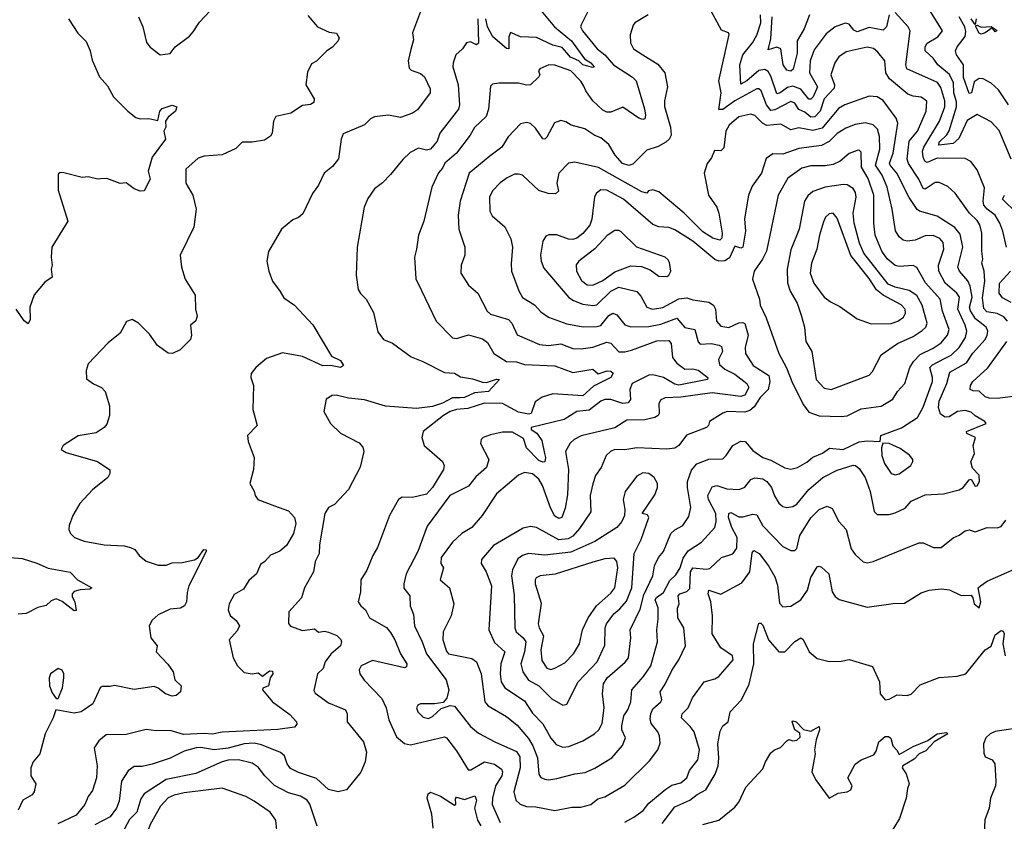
# Model space of a CAD drawing. Extents: x 1678431 to 1860718, y 384618 to 522882.
# Tile 270 of 473: x 1737113 to 1742030, y 504209 to 508211. Entities that reach past the tile are written whole.
import ezdxf

# ---------------------------------------------------------------- set-up
doc = ezdxf.new("R2010")
doc.units = 0

msp = doc.modelspace()

# ---------------------------------------------------------------- linework, layer by layer
at = {"layer": '0CON10XD'}
for points in [[(1739684.8, 508294.8), (1739784.6, 508174.6), (1739868.9, 508105), (1739933.6, 508015), (1739965.5, 507995), (1739982, 507975), (1739975, 507972.1), (1739926.2, 507985), (1739905.9, 508005.9), (1739864, 508024), (1739845.3, 508045.3), (1739822.5, 508072.5), (1739775, 508084.5), (1739695, 508122.7), (1739615, 508125.7), (1739565, 508146.2), (1739555.3, 508124.7), (1739556.7, 508065), (1739545, 508066.9), (1739476.4, 508125), (1739450, 508175), (1739441.4, 508215)], [(1739120, 508265), (1739075.6, 508145), (1739079.5, 508110.5), (1739067.4, 508062.6), (1739053.3, 508005), (1739058.3, 507968.3), (1739068.3, 507958.3), (1739115, 507941.8), (1739135, 507925.6), (1739162.9, 507865), (1739162.9, 507845), (1739099.4, 507760.6), (1739075.4, 507744.6), (1739015, 507723.1), (1738955, 507734), (1738885, 507726.5), (1738865, 507715.6), (1738834.7, 507685.3), (1738729, 507641), (1738718.4, 507615), (1738705, 507516.9), (1738675, 507477.5), (1738634.3, 507445), (1738605.8, 507385), (1738576.2, 507343.8), (1738527.6, 507242.4), (1738505, 507224), (1738477.7, 507212.3), (1738420, 507165), (1738356.1, 507053.9), (1738348, 507005), (1738357.5, 506955), (1738375.6, 506905.6), (1738414.4, 506854.4), (1738432.4, 506822.4), (1738485, 506785.7), (1738577.7, 506687.7), (1738670.9, 506530.9), (1738715, 506509.6), (1738730.6, 506485), (1738715, 506474.6), (1738665, 506484.2), (1738627.1, 506482.9), (1738525, 506528.5), (1738425, 506548.4), (1738345, 506519.1), (1738292.2, 506475), (1738270, 506445), (1738267.5, 506425), (1738281.4, 506385), (1738276.9, 506265), (1738298.8, 506185), (1738251.4, 506135), (1738254.4, 506104.4), (1738284.2, 506025), (1738281.2, 505965), (1738263.3, 505895), (1738285, 505857.5), (1738288.8, 505835), (1738303.3, 505815), (1738385, 505783.3), (1738455, 505759.4), (1738485, 505726), (1738493.1, 505695), (1738481.1, 505645), (1738445.7, 505585), (1738412.8, 505557.2), (1738365, 505536.9), (1738338, 505505), (1738315, 505491.4), (1738295.8, 505445), (1738258.3, 505411.7), (1738231.7, 505368.3), (1738185, 505341.2), (1738158.9, 505295), (1738153.8, 505265), (1738165, 505235.6), (1738195, 505211.8), (1738211.2, 505185), (1738199.6, 505160.4), (1738158.6, 505115), (1738180, 505025), (1738200.8, 504985), (1738235, 504952.3), (1738274.3, 504945.7), (1738305, 504950), (1738325, 504932.5), (1738360.3, 504959.7), (1738375, 504958.8), (1738376.9, 504945), (1738364, 504925), (1738355.8, 504885), (1738327, 504873), (1738326.2, 504865), (1738375, 504804.5), (1738462.1, 504742.1), (1738495.5, 504705), (1738496.5, 504693.5), (1738485, 504678.6), (1738402.7, 504667.3), (1738125, 504653.2), (1738076.5, 504643.5), (1738035, 504647.2), (1737931.5, 504641.5), (1737865, 504662.2), (1737795, 504660.6), (1737745, 504666.5), (1737645, 504641.9), (1737545, 504640), (1737508.9, 504611.1), (1737485.7, 504575), (1737499.6, 504485), (1737496.1, 504425), (1737477.3, 504362.7), (1737455, 504332.9), (1737437.9, 504292.1), (1737395, 504239.4), (1737303.9, 504196.1)], [(1737705.8, 508225.8), (1737728.6, 508175), (1737746.6, 508096.6), (1737764.4, 508074.4), (1737815, 508036.2), (1737865, 508042.5), (1737890, 508075), (1737961.7, 508128.3), (1737979.5, 508150.5), (1738011.9, 508198.1), (1738088.9, 508281.1)], [(1739952.9, 508255), (1739916.5, 508185), (1739914.6, 508175), (1739923.9, 508155), (1739997.9, 508065), (1740035, 508035.8), (1740079.4, 507985), (1740173.6, 507923.6), (1740191.8, 507905), (1740233.4, 507766.6), (1740238.5, 507735), (1740234.4, 507715.6), (1740225, 507712.2), (1740205, 507719.3), (1740125, 507774.2), (1740065, 507748.6), (1740045, 507749.5), (1740025, 507758.8), (1739974.7, 507805), (1739940.4, 507855), (1739931.2, 507878.8), (1739915, 507904.2), (1739865, 507955.4), (1739785, 507983.5), (1739755, 507985.6), (1739710, 507965), (1739703.8, 507955), (1739710, 507935), (1739705.8, 507925), (1739665, 507885.6), (1739645, 507884.5), (1739604.6, 507894.6), (1739505.6, 507894.4), (1739475, 507888.6), (1739465, 507878.8), (1739453.8, 507765), (1739442.4, 507727.6), (1739385, 507672.7), (1739363.5, 507635), (1739295, 507544.6), (1739236.9, 507495), (1739225, 507468.8), (1739205, 507446.2), (1739172.3, 507375), (1739131.5, 507205), (1739104.4, 507135), (1739095.7, 507065), (1739084.3, 507025.7), (1739092.3, 506917.7), (1739119.1, 506859.1), (1739192.5, 506705), (1739275, 506622.2), (1739295, 506618.5), (1739355, 506637.1), (1739425, 506617.7), (1739449.2, 506599.2), (1739481.8, 506545), (1739544.1, 506504.1), (1739595, 506502.6), (1739635, 506489.3), (1739785, 506483.4), (1739875, 506449.2), (1739975, 506466.1), (1740002.5, 506442.5), (1740047, 506457), (1740065.7, 506455.7), (1740076.4, 506446.4), (1740066.2, 506425), (1739979.5, 506380.5), (1739925, 506332.4), (1739775, 506343.2), (1739723.3, 506326.7), (1739687.3, 506302.7), (1739667.1, 506245), (1739655, 506240.8), (1739605, 506252), (1739525, 506293.9), (1739435, 506295.5), (1739350.9, 506269.1), (1739295, 506265.2), (1739263.1, 506255), (1739229.3, 506235), (1739128.6, 506155), (1739120.8, 506125), (1739132.9, 506085), (1739225, 506005.7), (1739232.9, 505985), (1739230, 505965), (1739175, 505875.5), (1739145, 505842.5), (1739075, 505824.6), (1739022.8, 505827.2), (1739004.4, 505815), (1738960.6, 505735), (1738900.6, 505575), (1738876.9, 505535), (1738847.6, 505462.4), (1738817.5, 505415), (1738814.5, 505355), (1738804.3, 505305), (1738817.1, 505285), (1738839.5, 505265), (1738859.6, 505225), (1738945, 505175.6), (1738965, 505150.6), (1738986.2, 505115), (1739014.3, 505045), (1739046.2, 504995), (1739045, 504980), (1739035, 504974.2), (1738875, 505012), (1738818.8, 504985), (1738808.6, 504965), (1738812.5, 504945), (1738834.1, 504914.1), (1738922.1, 504822.1), (1738943.2, 504775), (1738956.2, 504715), (1738995, 504630.7), (1739035, 504597.8), (1739065, 504589.7), (1739235, 504630.9), (1739245.5, 504625), (1739295, 504560), (1739352.5, 504465), (1739366.7, 504465), (1739435, 504505.4), (1739485, 504493.4), (1739519, 504469), (1739525, 504456), (1739521.7, 504435), (1739489.5, 504385), (1739474.8, 504325), (1739473.3, 504293.3), (1739512.6, 504202.6)], [(1741705, 507398.5), (1741685, 507398.8), (1741635, 507364.2), (1741625, 507368.5), (1741603.3, 507415), (1741552.4, 507492.4), (1741545.2, 507515), (1741554.5, 507605), (1741596.9, 507655), (1741639.8, 507755), (1741643.9, 507803.9), (1741615, 507824.5), (1741575, 507828.5), (1741548.8, 507838.8), (1741457.8, 507915), (1741439.5, 507945), (1741433.6, 508005), (1741399.3, 508049.3), (1741377.4, 508067.4), (1741345, 508073.5), (1741240.2, 508049.8), (1741203.5, 508025), (1741183.5, 507995), (1741164.1, 507935.9), (1741181.7, 507885), (1741180.7, 507869.3), (1741130.7, 507815), (1741111.5, 507755), (1741085, 507725.2), (1741065, 507724.4), (1741035, 507748.5), (1741005, 507762.3), (1740984.8, 507794.8), (1740965, 507801.7), (1740885, 507760.5), (1740865, 507757.7), (1740843, 507785), (1740816.5, 507856.5), (1740805, 507865.9), (1740795.3, 507865.3), (1740685.3, 507805), (1740625, 507762.8), (1740605, 507762.9), (1740617.1, 507845), (1740605.2, 507905), (1740657.1, 508137.1), (1740652.5, 508145), (1740618.8, 508158.8), (1740555.5, 508275)], [(1742040.8, 507075), (1742023.6, 507155), (1742008.6, 507195), (1741985.1, 507235.1), (1741944.8, 507265), (1741928.1, 507285), (1741924.8, 507305), (1741931.2, 507371.2), (1741895, 507462), (1741862.6, 507502.6), (1741835, 507518.2), (1741695, 507518.8), (1741645, 507497.8), (1741634.2, 507505), (1741624.8, 507525), (1741621.6, 507555), (1741628.1, 507575), (1741706.5, 507703.5), (1741733.3, 507775), (1741733.2, 507805), (1741713, 507873), (1741697.2, 507897.2), (1741543.3, 507965), (1741537.9, 507985), (1741560, 508155), (1741550.8, 508175), (1741485, 508246.9)], [(1742064.5, 507515), (1742005, 507657.1), (1741965, 507700.6), (1741895, 507738.1), (1741845, 507706.8), (1741802.5, 507617.5), (1741775, 507593), (1741704.2, 507585), (1741705, 507599.1), (1741743.7, 507636.3), (1741754.5, 507655.5), (1741791.6, 507775), (1741791.4, 507801.4), (1741777.9, 507845), (1741777.1, 507895), (1741757.3, 507937.3), (1741698.7, 507985), (1741675, 508019.6), (1741634.8, 508054.8), (1741634.7, 508075), (1741645, 508092.9), (1741698.2, 508125), (1741722.1, 508155), (1741662.2, 508252.2)], [(1737357.5, 508215), (1737403.2, 508143.2), (1737445, 508101.2), (1737464.5, 508055), (1737475, 508008.8), (1737511.5, 507925), (1737551.4, 507881.4), (1737582.2, 507825), (1737653.7, 507753.7), (1737693, 507723), (1737715, 507715.6), (1737757.6, 507717.6), (1737802.5, 507707.5), (1737813.1, 507755), (1737825, 507767.8), (1737875, 507783.8), (1737898.1, 507775), (1737891.5, 507755), (1737854.2, 507725), (1737841.2, 507705), (1737842.5, 507675), (1737833.3, 507655), (1737841.2, 507615), (1737774.3, 507525), (1737755.6, 507455), (1737764.4, 507415), (1737735, 507356), (1737715, 507354.2), (1737685, 507366), (1737645, 507396.7), (1737615, 507393.3), (1737548.3, 507418.3), (1737516.2, 507416.2), (1737503.9, 507413.9), (1737455, 507426.2), (1737425, 507423.3), (1737333, 507447), (1737315, 507447.5), (1737305, 507440), (1737305, 507360), (1737353.8, 507205), (1737274.3, 507075.7), (1737271.2, 507025), (1737276.2, 506985), (1737271.2, 506965), (1737275.8, 506925), (1737238.8, 506901.2), (1737185, 506837.5), (1737163.8, 506775), (1737165.9, 506714.1), (1737155, 506692.5), (1737135, 506707.5), (1737096, 506765)], [(1738552.4, 508232.4), (1738600, 508175), (1738658.3, 508148.3), (1738695, 508143.3), (1738709.3, 508120.7), (1738703.3, 508105), (1738675, 508073.3), (1738647.5, 508055), (1738595, 508004.3), (1738570.3, 507989.7), (1738550.3, 507949.7), (1738541.9, 507885), (1738584.2, 507815), (1738582.3, 507797.7), (1738565, 507788), (1738525, 507782), (1738467.5, 507745), (1738392.2, 507727.8), (1738380.8, 507705), (1738374, 507645), (1738365, 507630), (1738335, 507610), (1738275, 507598.6), (1738225, 507600), (1738192.2, 507567.8), (1738125, 507536), (1738035, 507529.4), (1738005, 507519.4), (1737942.5, 507465), (1737943.3, 507395), (1737977.5, 507335), (1737994.5, 507265), (1737982.9, 507175), (1737914.4, 507035), (1737921.4, 506975), (1737939.2, 506915), (1737990, 506835), (1737991.2, 506765), (1737999.5, 506730.5), (1737992.3, 506707.7), (1737966.7, 506685), (1737971.2, 506635), (1737966.1, 506613.9), (1737915, 506562.5), (1737876.4, 506543.6), (1737855, 506546), (1737801.9, 506585), (1737761.5, 506641.5), (1737706.4, 506696.4), (1737675, 506714), (1737646.6, 506703.4), (1737614.4, 506645.6), (1737555, 506598), (1737455, 506493.3), (1737445, 506460), (1737447, 506417), (1737482.3, 506392.3), (1737522.5, 506375), (1737540, 506355), (1737562.5, 506282.5), (1737561.4, 506235), (1737547.9, 506192.1), (1737535.6, 506174.4), (1737495, 506148.8), (1737405, 506133.3), (1737330, 506085), (1737320, 506065), (1737345, 506050), (1737502.5, 506005), (1737563, 505963), (1737563.3, 505945), (1737553.3, 505925), (1737476.4, 505863.6), (1737414.2, 505795), (1737378, 505735), (1737360, 505685), (1737358.8, 505665), (1737366.7, 505645), (1737386.4, 505626.4), (1737435, 505608), (1737535, 505588.9), (1737635, 505584.4), (1737666.5, 505576.5), (1737688, 505565), (1737710, 505535), (1737745, 505507.1), (1737805, 505487.5), (1737845, 505487.8), (1737875, 505499.1), (1737925, 505501.1), (1737985.4, 505514.6), (1738004.6, 505525.4), (1738032, 505565), (1738044, 505564), (1738045.3, 505555), (1737958, 505385), (1737949.2, 505350.8), (1737947.1, 505305), (1737936, 505285), (1737916.8, 505273.2), (1737865, 505267.7), (1737805, 505238.9), (1737775, 505212.5), (1737759.2, 505185), (1737767.5, 505125), (1737799.2, 505085), (1737794, 505055), (1737852.5, 504992.5), (1737879.1, 504955), (1737888.6, 504915), (1737920, 504885), (1737915.5, 504854.5), (1737895, 504836.2), (1737875, 504834), (1737841.2, 504845), (1737804.1, 504874.1), (1737785, 504880.9), (1737685, 504866.7), (1737587.3, 504887.3), (1737565, 504881.5), (1737525, 504882.5), (1737514.3, 504875.7), (1737478, 504795), (1737420, 504755), (1737385, 504748.9), (1737294.2, 504765.8), (1737280.6, 504725), (1737240.5, 504645), (1737213.8, 504545), (1737180, 504505), (1737169.2, 504475), (1737168.8, 504435), (1737193.8, 504395), (1737185.7, 504355), (1737175, 504341.4), (1737129.2, 504315), (1737105.8, 504265)], [(1739402, 508215), (1739405, 508093.3), (1739395, 508086.2), (1739365, 508100.8), (1739345, 508095.8), (1739325, 508065.8), (1739291.9, 508035), (1739277.3, 507995), (1739276.5, 507975), (1739303.6, 507885), (1739310.4, 507785), (1739305.4, 507765), (1739211.4, 507645), (1739198.4, 507605), (1739165, 507563.8), (1739145, 507559.6), (1739105, 507569.6), (1739063, 507547), (1739026.3, 507513.7), (1738965, 507438), (1738925, 507396.2), (1738885, 507366.7), (1738851.7, 507318.3), (1738833.3, 507275), (1738798.6, 507075), (1738794.2, 506935.8), (1738804.3, 506864.3), (1738814.4, 506844.4), (1738843.8, 506815), (1738879.7, 506749.7), (1738902.6, 506652.6), (1738930, 506615), (1738975, 506595.5), (1739068, 506528), (1739127.1, 506505), (1739235, 506450), (1739285, 506445.7), (1739315, 506428.6), (1739375, 506418.5), (1739425, 506400.9), (1739445, 506399.7), (1739495, 506415.6), (1739510, 506415), (1739454.8, 506355.2), (1739385, 506348.1), (1739335, 506324.5), (1739313.4, 506323.4), (1739275, 506322.9), (1739225, 506296.6), (1739175, 506279.8), (1739095, 506269.5), (1738940.7, 506280.7), (1738835, 506312.6), (1738755, 506321.2), (1738694.5, 506335.5), (1738673.3, 506335), (1738643.6, 506316.4), (1738631.4, 506255), (1738666, 506195), (1738715, 506147.1), (1738807.9, 506097.9), (1738826.7, 506076.7), (1738832.5, 506055), (1738813.2, 505976.8), (1738755.7, 505865), (1738685, 505790), (1738655, 505776.2), (1738636.9, 505745), (1738610.5, 505589.5), (1738609.2, 505545), (1738589.2, 505505), (1738580.8, 505455), (1738535.8, 505375), (1738521.4, 505325), (1738458, 505255), (1738456.1, 505196.1), (1738465, 505183.3), (1738525, 505161.1), (1738585, 505168.8), (1738605, 505152.5), (1738635, 505157.5), (1738655, 505152.9), (1738696.4, 505136.4), (1738717, 505117), (1738720.8, 505105), (1738715.6, 505085), (1738666.4, 505043.6), (1738639.5, 505005), (1738628.7, 504971.3), (1738600.8, 504945), (1738581.8, 504861.8), (1738589.1, 504849.1), (1738655, 504800.4), (1738740, 504765), (1738748.1, 504745), (1738748.6, 504705), (1738830, 504605), (1738844.6, 504554.6), (1738838.2, 504505), (1738816.1, 504453.9), (1738745, 504365.5), (1738703.5, 504356.5), (1738655, 504366.9), (1738595, 504422.3), (1738505, 504452.3), (1738465, 504472.2), (1738449.5, 504495), (1738435.9, 504535), (1738415, 504552.6), (1738320.7, 504590.7), (1738285, 504598.7), (1738235, 504595.2), (1738155, 504574.5), (1738085, 504565.6), (1738017.5, 504577.5), (1737995, 504574.7), (1737935, 504558.1), (1737865, 504524.7), (1737775, 504494.7), (1737725, 504482.2), (1737685, 504482.7), (1737655, 504460), (1737621.6, 504408.4), (1737610, 504310), (1737596.1, 504275), (1737565, 504230.4), (1737489.3, 504190.7)], [(1740252, 508235), (1740186, 508195), (1740176.9, 508183.1), (1740162.2, 508135), (1740163.1, 508095), (1740179.2, 508065), (1740226, 508036), (1740299.4, 507989.4), (1740335.7, 507945), (1740349.2, 507875), (1740333.8, 507806.2), (1740333.1, 507776.9), (1740363.1, 507675), (1740366.5, 507635), (1740356.3, 507613.7), (1740340.2, 507599.8), (1740302.1, 507577.9), (1740245, 507560), (1740175, 507490), (1740155, 507483.3), (1740123.6, 507493.6), (1740086.7, 507535), (1740055, 507588.2), (1740015, 507621.5), (1739985, 507632.9), (1739935, 507666.7), (1739867.5, 507685), (1739840.9, 507700.9), (1739815, 507706.9), (1739783.6, 507696.4), (1739745.7, 507624.3), (1739735, 507614.4), (1739725, 507616.5), (1739689, 507669), (1739665, 507692.3), (1739645, 507697.9), (1739615, 507691.2), (1739553.2, 507626.8), (1739520.4, 507575), (1739461.2, 507528.8), (1739357.5, 507445), (1739313.4, 507305), (1739303.1, 507235), (1739306.9, 507165), (1739335.8, 507075), (1739335.7, 507035), (1739318.6, 506985), (1739315.7, 506945), (1739355, 506885.7), (1739401.8, 506845), (1739448.5, 506755), (1739465, 506740.9), (1739553.6, 506713.6), (1739570.9, 506695), (1739597.7, 506637.7), (1739709.4, 506589.4), (1739756.2, 506583.8), (1739815, 506592.9), (1739875, 506569.7), (1739917.3, 506567.3), (1739975, 506576), (1740045, 506601.6), (1740065.5, 506595.5), (1740105, 506552.8), (1740135, 506552.1), (1740168.4, 506561.6), (1740295, 506607.4), (1740355, 506608.9), (1740366.7, 506595), (1740373.7, 506525), (1740395.2, 506495.2), (1740435, 506465.3), (1740475, 506468), (1740500.9, 506460.9), (1740550, 506425), (1740548.8, 506415), (1740405, 506385.9), (1740385, 506391.6), (1740328.9, 506425), (1740275, 506438.1), (1740255, 506436.8), (1740172.2, 506395), (1740161.1, 506365), (1740164, 506315), (1740151.8, 506298.2), (1740125, 506294.2), (1740064.7, 506315.3), (1740035, 506315.2), (1740015, 506306.7), (1739957.9, 506262.1), (1739895, 506255.3), (1739832, 506215), (1739667.5, 506175), (1739667.5, 506165), (1739696.6, 506146.6), (1739720.3, 506110.3), (1739734.6, 506044.6), (1739739.2, 506025), (1739735, 506004), (1739725, 506001.1), (1739705, 506010), (1739645, 506073.1), (1739629.7, 506119.7), (1739575, 506151.1), (1739525, 506151.1), (1739465, 506137.8), (1739427.5, 506125), (1739417.1, 506115), (1739414.2, 506095), (1739456.7, 506015), (1739443.8, 505975), (1739391.1, 505928.9), (1739355, 505881.8), (1739260.9, 505835), (1739148.2, 505681.8), (1739101.1, 505555), (1739043.1, 505445), (1739030.9, 505395), (1739032.3, 505372.3), (1739061.5, 505335), (1739062.5, 505285), (1739080.7, 505240.7), (1739085.4, 505185), (1739123.3, 505105), (1739145.1, 505045.1), (1739242.9, 504915), (1739256.1, 504865), (1739246.2, 504823.8), (1739227.6, 504802.4), (1739185.5, 504794.5), (1739114.1, 504795.9), (1739101.5, 504788.5), (1739094.6, 504775.4), (1739102.2, 504755), (1739128.4, 504728.4), (1739155, 504722.5), (1739175, 504731.8), (1739218.9, 504771.1), (1739263.1, 504786.9), (1739284.2, 504784.2), (1739365, 504682.5), (1739405, 504648.8), (1739485.3, 504605.3), (1739595, 504556.9), (1739610.4, 504530.4), (1739613.4, 504475), (1739581.3, 504355), (1739591.5, 504315), (1739611.9, 504295), (1739645, 504282.9), (1739691.5, 504281.5), (1739785, 504263.1), (1739870, 504280), (1739915, 504279.7), (1739965, 504293.3), (1739999.7, 504320.3), (1740035, 504331.5), (1740135, 504389.5), (1740259.1, 504510.9), (1740300, 504565), (1740311.7, 504598.3), (1740309.1, 504635), (1740300.6, 504655), (1740267.4, 504697.4), (1740261.1, 504721.1), (1740264.5, 504744.5), (1740275, 504769.5), (1740315.6, 504805), (1740319.4, 504815), (1740311.3, 504855), (1740337.1, 504892.9), (1740371.8, 504965), (1740405.8, 505014.2), (1740438.2, 505085), (1740430, 505175), (1740399.5, 505225), (1740397.6, 505272.4), (1740406.7, 505295), (1740401.9, 505335), (1740409.4, 505345), (1740445, 505356.4), (1740459.5, 505370.5), (1740463.5, 505455), (1740475, 505474.7), (1740543.1, 505466.9), (1740559.2, 505470.8), (1740617.5, 505525), (1740675.2, 505544.8), (1740695, 505572.9), (1740696.3, 505625), (1740669.7, 505675), (1740653.6, 505725), (1740654, 505746), (1740665, 505750), (1740705, 505728.4), (1740725, 505728.4), (1740775, 505742.9), (1740795, 505738.9), (1740824.2, 505684.3), (1740925, 505581.4), (1740965, 505560.8), (1740985, 505560.8), (1740995, 505571.2), (1741008.8, 505635), (1741065, 505724.6), (1741105, 505765.4), (1741145, 505782.5), (1741170.2, 505770.2), (1741204.5, 505705), (1741240.9, 505665), (1741265, 505569.2), (1741285, 505541.4), (1741325, 505504.3), (1741345, 505499.4), (1741375, 505505.5), (1741566.2, 505583.8), (1741605, 505598.9), (1741625, 505599.5), (1741676.3, 505576.3), (1741714.6, 505575.4), (1741775, 505624.3), (1741805, 505637.1), (1741835, 505659.5), (1741855, 505663.3), (1741885, 505654.4), (1741945, 505675.8), (1741995, 505674.2), (1742015, 505680), (1742037.4, 505712.6)], [(1741455, 508235.8), (1741442.9, 508175), (1741425, 508158.1), (1741355, 508172.3), (1741295, 508150), (1741278.9, 508158.9), (1741255, 508189.2), (1741235, 508193.8), (1741185.5, 508174.5), (1741140.4, 508139.6), (1741080.3, 508059.7), (1741061.3, 508005), (1741057.9, 507945), (1741097.5, 507875), (1741075.7, 507825), (1741065, 507813.8), (1741055, 507814.3), (1741015, 507864.5), (1740975, 507879.7), (1740947.5, 507872.5), (1740911.2, 507845), (1740895, 507840), (1740865, 507929.6), (1740851.7, 507951.7), (1740835, 507962.9), (1740805, 507957.8), (1740745, 507905.3), (1740715, 507888.6), (1740709.4, 507985), (1740723.9, 508035), (1740773.7, 508095), (1740795, 508134.4), (1740814.5, 508195), (1740813.6, 508235)], [(1741057.3, 508235), (1741031.1, 508165), (1740996.6, 508105), (1740996.3, 508043.7), (1740976.1, 507963.9), (1740965, 507953.3), (1740945, 507958.8), (1740926.1, 507985), (1740915, 508066.2), (1740895, 508074.2), (1740850.7, 508060.7), (1740864.8, 508115), (1740871.1, 508225)], [(1742051.3, 507785), (1742000.7, 507860.7), (1741964.3, 507894.3), (1741925, 507915.3), (1741905, 507917.4), (1741880.1, 507899.9), (1741867.2, 507845), (1741855, 507842.5), (1741827.3, 507922.7), (1741825.8, 507985.8), (1741791.1, 508035), (1741786.8, 508055), (1741794.6, 508075), (1741835, 508127.8), (1741838.6, 508151.4), (1741832.8, 508175), (1741805, 508225.3)], [(1741889.7, 508215), (1741885, 508187.5), (1741865, 508215.6)], [(1741915, 508138.2), (1741905, 508142.8), (1741888.1, 508175), (1741887.5, 508182.5), (1741895, 508184.2), (1741915, 508173.5), (1741965, 508177.1), (1741995, 508157.5), (1741985, 508150), (1741970, 508170), (1741935, 508144.5), (1741915, 508138.2)], [(1739755, 504415.4), (1739795, 504422.8), (1739885, 504446.1), (1739937, 504453), (1739985, 504473.8), (1740070, 504525), (1740123.6, 504586.4), (1740138, 504625), (1740121.1, 504665), (1740120.3, 504685), (1740130.4, 504735), (1740150.7, 504765), (1740164.7, 504805), (1740170, 504865), (1740229, 504931), (1740265.3, 504985), (1740297.7, 505105), (1740294.7, 505165), (1740302.3, 505217.7), (1740302, 505275), (1740286.3, 505315), (1740293.2, 505326.8), (1740328.7, 505351.3), (1740359.5, 505410.5), (1740390.5, 505439.5), (1740411.4, 505475), (1740427.2, 505522.8), (1740451, 505559), (1740518, 505602), (1740584.2, 505675.8), (1740591.2, 505705), (1740589.3, 505745), (1740553.8, 505815), (1740549.4, 505835), (1740571.1, 505878.9), (1740595, 505884.6), (1740645, 505869.1), (1740705.5, 505864.5), (1740735, 505876.9), (1740764.4, 505915), (1740785, 505923.2), (1740825, 505918.8), (1740845, 505905.4), (1740868.2, 505875), (1740883.4, 505833.4), (1740905, 505797.8), (1740925, 505780), (1740945, 505775.5), (1740975, 505780.4), (1740995, 505791.5), (1741055, 505865.4), (1741124, 505926), (1741195, 505961.4), (1741275, 505987.5), (1741287.5, 505985), (1741305, 505969.4), (1741335.9, 505925), (1741359.7, 505855), (1741381.1, 505755), (1741395, 505740), (1741455, 505740.9), (1741485, 505748.8), (1741535, 505772.5), (1741565, 505807.3), (1741635, 505838.5), (1741726.3, 505843.7), (1741805, 505864.4), (1741824.5, 505875.5), (1741855, 505913.3), (1741865, 505916.7), (1741885, 505881.4), (1741895, 505883.8), (1741907.3, 505905), (1741905, 505936.9), (1741871.9, 505971.9), (1741862.7, 506002.7), (1741881.4, 506045), (1741875.6, 506085), (1741886.2, 506125), (1741843.8, 506145), (1741842, 506155), (1741940, 506195), (1741933.8, 506205), (1741885, 506232.5), (1741865, 506250.9), (1741835, 506260), (1741795.9, 506254.1), (1741755, 506228.6), (1741735, 506227.1), (1741711.1, 506241.1), (1741701.6, 506275), (1741705, 506306.9), (1741743.3, 506395), (1741759, 506451), (1741841.5, 506498.5), (1741874, 506546), (1741935, 506614.6), (1741945.3, 506635), (1741947.8, 506655), (1741940, 506675), (1741886.6, 506716.6), (1741862, 506758), (1741857.1, 506775), (1741870, 506825), (1741860.2, 506880.2), (1741847.5, 506907.5), (1741807.2, 506955), (1741798.8, 506975), (1741823.2, 507075), (1741809.8, 507139.8), (1741783.8, 507173.8), (1741695, 507230.4), (1741606.2, 507255), (1741595, 507263.1), (1741555, 507323.3), (1741493.1, 507445), (1741461.2, 507485), (1741457, 507495), (1741475.9, 507545), (1741498.8, 507695), (1741489.8, 507719.8), (1741425, 507808.2), (1741395.8, 507825.8), (1741355, 507829.2), (1741234, 507786), (1741203.2, 507766.8), (1741120.2, 507669.8), (1741075, 507657.3), (1741005, 507671.8), (1740965, 507661.8), (1740915, 507689.1), (1740845, 507682), (1740822.8, 507695), (1740785, 507733.1), (1740765, 507739.6), (1740705, 507726.5), (1740656, 507685), (1740639.2, 507655), (1740629.1, 507570.9), (1740615, 507555.8), (1740582.7, 507557.3), (1740568.3, 507521.7), (1740546.4, 507493.6), (1740531.4, 507445), (1740553.3, 507335), (1740595, 507274.4), (1740605.3, 507244.7), (1740622, 507145), (1740619.6, 507120.4), (1740609.7, 507110.3), (1740575, 507120), (1740525, 507151), (1740431.6, 507245), (1740305, 507352.1), (1740275, 507361.2), (1740253.8, 507356.2), (1740245, 507344.3), (1740221, 507351), (1740003.4, 507473.4), (1739885, 507500), (1739854.7, 507495.3), (1739805.4, 507445), (1739795.5, 507395), (1739804.3, 507355), (1739789.3, 507340.7), (1739753.1, 507343.1), (1739705, 507358), (1739625, 507434.3), (1739605, 507440), (1739585, 507438.9), (1739548, 507422), (1739513.3, 507396.7), (1739475, 507356.7), (1739460, 507325), (1739461.1, 507255), (1739472.4, 507232.4), (1739536.6, 507176.6), (1739566.7, 507116.7), (1739574.6, 507075), (1739567.4, 506992.6), (1739570, 506955), (1739606.4, 506856.4), (1739624.6, 506824.6), (1739685, 506787.5), (1739715, 506752.5), (1739754, 506726), (1739845, 506692.6), (1739926.6, 506676.6), (1739995, 506678.4), (1740015, 506684.2), (1740055, 506734.6), (1740075, 506746), (1740095, 506737.9), (1740135, 506687.1), (1740165, 506677.3), (1740255, 506679.8), (1740315, 506690), (1740395, 506720.6), (1740435, 506674.7), (1740485, 506663.3), (1740501.9, 506601.9), (1740511.1, 506591.1), (1740566.3, 506593.7), (1740606.3, 506586.3), (1740618.6, 506578.6), (1740622.9, 506555), (1740602.9, 506515), (1740608.8, 506488.8), (1740635, 506465.7), (1740685, 506441.8), (1740744.6, 506395), (1740754.7, 506375), (1740735, 506336.2), (1740715, 506328.8), (1740572.1, 506347.9), (1740415, 506327.1), (1740337.4, 506322.6), (1740315, 506312.9), (1740304.5, 506295), (1740307.3, 506245), (1740302.5, 506235), (1740285.6, 506225), (1740235, 506213.8), (1740145, 506211.2), (1740086.1, 506173.9), (1739917.2, 506132.8), (1739882.5, 506115), (1739862.9, 506097.1), (1739838.2, 506055), (1739854.2, 505965), (1739849.4, 505839.4), (1739837.3, 505772.7), (1739820, 505725), (1739805, 505720.6), (1739785, 505732.9), (1739763.3, 505773.3), (1739723.7, 505885), (1739705, 505917.1), (1739675, 505944.1), (1739635, 505950.7), (1739605, 505937.1), (1739495, 505843.1), (1739422.2, 505735), (1739370.5, 505675), (1739321.8, 505645), (1739275, 505601.8), (1739218.2, 505525), (1739215.7, 505495.7), (1739230, 505475), (1739212.5, 505415), (1739260, 505375), (1739280.6, 505295), (1739268.8, 505235), (1739228, 505155), (1739225.9, 505115), (1739245, 505057.5), (1739254.8, 505044.8), (1739371.4, 505021.4), (1739393.8, 505005), (1739418.4, 504945), (1739435.5, 504805), (1739453.1, 504785), (1739545, 504731.2), (1739598.1, 504688.1), (1739655, 504621.5), (1739676.3, 504586.3), (1739700, 504525), (1739705.6, 504444.4), (1739715, 504427.8), (1739735, 504418.5), (1739755, 504415.4)], [(1739825, 504578.5), (1739855, 504581.8), (1739925, 504610), (1739984.3, 504645), (1740005.5, 504665), (1740022.6, 504697.4), (1740031.9, 504775), (1740023.2, 504845), (1740029.5, 504895), (1740046.7, 504925), (1740137, 505003), (1740153.3, 505025), (1740164.6, 505124.6), (1740162.3, 505165), (1740212.2, 505267.8), (1740231, 505339), (1740275.4, 505434.6), (1740283.5, 505485), (1740304, 505525), (1740328.5, 505555), (1740364.4, 505645.6), (1740385, 505663.9), (1740424.5, 505685), (1740455, 505730), (1740465.4, 505775), (1740448.2, 505875), (1740448.4, 505905), (1740468.6, 505961.4), (1740495, 505993.6), (1740555, 506017.5), (1740625, 506018.9), (1740642.2, 506035), (1740675, 506085.6), (1740715, 506106.9), (1740735.5, 506105.5), (1740775, 506060), (1740825.2, 506025.2), (1740865, 506011.4), (1740935, 505974), (1740965, 505967.5), (1740997.5, 505975), (1741045, 506002.3), (1741075, 506027.5), (1741122.9, 506047.1), (1741158.1, 506071.9), (1741225, 506064.7), (1741305, 506103.7), (1741345, 506108.8), (1741410, 506105), (1741414, 506135), (1741517.3, 506172.7), (1741596.9, 506225), (1741625, 506276.9), (1741671.2, 506405), (1741672, 506425), (1741659.1, 506475), (1741671.5, 506488.5), (1741731.5, 506518.5), (1741765, 506536.6), (1741805, 506574.2), (1741836, 506625), (1741842.7, 506655), (1741835.6, 506685), (1741798.2, 506765), (1741806.3, 506826.3), (1741793.8, 506845), (1741734.3, 506895), (1741703.3, 506955), (1741702.4, 506985), (1741728.6, 507065), (1741725, 507098.1), (1741708.6, 507118.6), (1741675, 507132.6), (1741635, 507131.3), (1741585, 507109.7), (1741545, 507104.6), (1741525, 507110.5), (1741505, 507126.7), (1741487, 507157), (1741471, 507265), (1741445, 507374.4), (1741420.2, 507435), (1741387.7, 507485), (1741409.3, 507565), (1741407.8, 507627.8), (1741396.6, 507665), (1741375, 507685.3), (1741335, 507695.3), (1741285, 507687.9), (1741239.2, 507669.2), (1741195, 507642.2), (1741155, 507602.7), (1741117.2, 507582.8), (1741005, 507568), (1740925, 507539.1), (1740875, 507540.8), (1740841.9, 507518.1), (1740817.1, 507445), (1740771, 507379), (1740752.1, 507335), (1740732.6, 507217.4), (1740738.3, 507155), (1740725.4, 507075), (1740715, 507070.6), (1740685, 507080), (1740657.7, 507022.3), (1740635, 507007.6), (1740605, 507005.7), (1740585, 507014.1), (1740475, 507105.9), (1740385, 507160.9), (1740355, 507172.8), (1740305, 507177.3), (1740275, 507187.8), (1740128.2, 507315), (1740045, 507359.8), (1740015, 507360.9), (1739994.6, 507345), (1739984.2, 507325.8), (1739970.4, 507215), (1739960.4, 507185), (1739925, 507143.5), (1739895, 507120.9), (1739875, 507113.9), (1739854.6, 507115.4), (1739795, 507136.9), (1739755, 507136.8), (1739740.5, 507129.5), (1739725.4, 507105), (1739713.4, 507035), (1739716.8, 507005), (1739731, 506971), (1739855, 506823.8), (1739878.3, 506808.3), (1739925, 506791), (1739975, 506784.1), (1739995, 506788.1), (1740065, 506855.8), (1740105, 506875.3), (1740195, 506854.5), (1740215, 506830.6), (1740244.6, 506775), (1740273.3, 506765), (1740325, 506773.8), (1740405, 506817.9), (1740445, 506821.8), (1740475, 506812.7), (1740555, 506800.6), (1740578, 506785), (1740588.6, 506765), (1740592.4, 506705), (1740615, 506680.3), (1740655, 506673.6), (1740705, 506697.2), (1740725, 506699.1), (1740735, 506694), (1740751.9, 506635), (1740735.9, 506575), (1740738.5, 506545), (1740775.5, 506485), (1740853.8, 506433.8), (1740860, 506405), (1740851.3, 506365), (1740811.6, 506325), (1740781.8, 506278.2), (1740760.1, 506259.9), (1740735, 506251.9), (1740645.7, 506254.3), (1740625, 506246.9), (1740558.8, 506205), (1740553.8, 506185), (1740543.8, 506175), (1740443.1, 506136.9), (1740405, 506085.6), (1740385, 506071.1), (1740345, 506067.3), (1740195, 506073.4), (1740135, 506062.5), (1740085.4, 506064.6), (1740064.2, 506055), (1740041.9, 506035), (1740017.3, 505975), (1739989.6, 505935), (1739975, 505893.8), (1739962.7, 505835), (1739966.2, 505753.8), (1739909.3, 505670.7), (1739875, 505632.5), (1739851.7, 505618.3), (1739805, 505613.3), (1739695, 505676.2), (1739665, 505680), (1739628.3, 505671.7), (1739478.9, 505585), (1739419.2, 505515), (1739418.6, 505495), (1739442.1, 505455), (1739469.7, 505385), (1739455.5, 505165), (1739485, 505101.8), (1739535.3, 505055), (1739516.7, 504995), (1739513, 504945), (1739518, 504905), (1739536.2, 504875), (1739635, 504809.6), (1739675, 504749.2), (1739726, 504696), (1739765, 504624.4), (1739792.9, 504592.9), (1739825, 504578.5)], [(1741215, 506229.1), (1741245, 506233.5), (1741315, 506268.5), (1741415, 506280.6), (1741473.4, 506316.6), (1741496.2, 506353.8), (1741534.4, 506395), (1741559.2, 506475), (1741576.9, 506505), (1741610.5, 506539.5), (1741675, 506570.5), (1741715, 506598.2), (1741746.9, 506635), (1741755.2, 506664.8), (1741722.3, 506755), (1741710.7, 506815), (1741636.6, 506896.6), (1741593.6, 506973.6), (1741575, 506983.1), (1741505, 506977.9), (1741485, 506983.2), (1741445, 507017.3), (1741418.6, 507055), (1741384.8, 507135), (1741378.1, 507195), (1741378.5, 507335), (1741351.2, 507418.8), (1741317.7, 507475), (1741315, 507550), (1741305, 507558.9), (1741295, 507558.5), (1741255, 507542.7), (1741210, 507505), (1741175, 507488.2), (1741135, 507480.7), (1741065, 507481.8), (1741020, 507470), (1740949.6, 507420.4), (1740901.8, 507335), (1740842.1, 507055), (1740823.3, 507015), (1740780.4, 506955), (1740773.5, 506915), (1740807.8, 506815), (1740810.6, 506785), (1740841.7, 506721.7), (1740904.6, 506545), (1740943.1, 506473.1), (1740973, 506397), (1741027.8, 506287.8), (1741055, 506252.2), (1741105, 506233.2), (1741215, 506229.1)], [(1741165, 506363.9), (1741355, 506436.9), (1741371.8, 506455), (1741415, 506537.1), (1741496.5, 506593.5), (1741575, 506629.7), (1741620.3, 506659.7), (1741639.1, 506675), (1741645.3, 506695), (1741621, 506785), (1741593.7, 506833.7), (1741555, 506859), (1741485, 506875.2), (1741450.8, 506890.8), (1741329.2, 507045), (1741307.5, 507095), (1741280, 507195), (1741275.2, 507245), (1741291, 507325), (1741287.5, 507347.5), (1741275, 507367.9), (1741246.2, 507386.2), (1741225, 507388.6), (1741135.7, 507374.3), (1741075, 507352.9), (1741048.7, 507331.3), (1741033.2, 507305), (1741006.4, 507165), (1740965, 507062.5), (1740946.2, 506965), (1740947.7, 506897.7), (1740961.5, 506855), (1740995.7, 506795.7), (1741016.1, 506735), (1741032.7, 506675), (1741039.6, 506605), (1741068.9, 506555), (1741091.3, 506415), (1741130.5, 506370.5), (1741165, 506363.9)], [(1742046, 506705), (1742027.9, 506727.9), (1741995, 506743.5), (1741942.4, 506752.4), (1741928.7, 506768.7), (1741921.9, 506821.9), (1741933.8, 506905), (1741929.3, 506955), (1741917.8, 506995), (1741923.9, 507015), (1741917.5, 507055), (1741918.4, 507145), (1741907.5, 507187.5), (1741895, 507208), (1741856.2, 507245), (1741785, 507345.5), (1741748.6, 507378.6), (1741705, 507398.5)], [(1742093.4, 507245), (1742021.8, 507315), (1742031.5, 507335)], [(1741365, 506691.9), (1741465, 506693.7), (1741498.1, 506705), (1741527.1, 506725), (1741537.8, 506745), (1741535.2, 506765.2), (1741515, 506787.5), (1741425.4, 506835.4), (1741391.5, 506861.5), (1741355, 506919.3), (1741263.2, 507033.2), (1741195, 507219.4), (1741175, 507244.2), (1741155, 507241.5), (1741137.9, 507225), (1741127.7, 507202.3), (1741107.4, 507135), (1741094.7, 507065.3), (1741067.8, 506995), (1741060.8, 506945), (1741079.1, 506895), (1741130.8, 506825), (1741165, 506800), (1741209.4, 506779.4), (1741295, 506717.1), (1741365, 506691.9)], [(1739975, 506884.8), (1740025, 506909), (1740085, 506951.7), (1740165, 506981.8), (1740218.3, 506978.3), (1740262.1, 506962.1), (1740305, 506931.1), (1740345, 506928.8), (1740355.5, 506935), (1740364.6, 506955), (1740359.1, 506999.1), (1740352.5, 507012.5), (1740336, 507025), (1740195, 507075.4), (1740115, 507153.1), (1740105, 507158.8), (1740085, 507157.9), (1740047.2, 507132.8), (1739985, 507066.3), (1739905.4, 507005), (1739892.5, 506987.5), (1739894.2, 506955), (1739918.9, 506908.9), (1739947.8, 506887.8), (1739975, 506884.8)], [(1742065, 506799.2), (1742021.5, 506821.5), (1742005.3, 506845), (1742006.8, 506895), (1742060.9, 506955)], [(1742075, 506329.5), (1741995, 506319.4), (1741955, 506320.6), (1741935, 506327.2), (1741905, 506355.4), (1741875, 506357.3), (1741860.6, 506365), (1741861.2, 506385), (1741873.2, 506405), (1741947.7, 506472.3), (1742043.6, 506605)], [(1741485, 505938.2), (1741505, 505943.6), (1741562.9, 505985), (1741574.2, 506005), (1741572.9, 506015), (1741556.4, 506036.4), (1741510.5, 506070.5), (1741455, 506095.5), (1741423.3, 506096.7), (1741416.4, 506073.6), (1741418.7, 506035), (1741432.7, 505995), (1741465, 505945.5), (1741485, 505938.2)], [(1739825, 504788.2), (1739845, 504794.3), (1739901.6, 504905), (1739996.4, 505005), (1740035, 505088.8), (1740037.9, 505175), (1740044.2, 505195), (1740080.8, 505245), (1740110.8, 505269.2), (1740143, 505307), (1740171.1, 505375), (1740182.7, 505545), (1740216.9, 505615), (1740255.6, 505725), (1740248.6, 505738.6), (1740222.5, 505745), (1740285, 505839.2), (1740298.9, 505875), (1740298.6, 505895), (1740281.4, 505925), (1740255.9, 505945.9), (1740225, 505949.2), (1740195, 505932.2), (1740136.7, 505855), (1740127.5, 505815), (1740135.7, 505765), (1740132.9, 505735), (1740120.6, 505705), (1740094.7, 505675.3), (1739985.5, 505605), (1739865, 505551.8), (1739735, 505538.1), (1739655, 505545.3), (1739625, 505536), (1739601.5, 505518.5), (1739574.1, 505465), (1739569.5, 505435), (1739582.5, 505337.5), (1739585.3, 505175), (1739592.2, 505155), (1739627.5, 505125), (1739640.3, 505105), (1739634.2, 505055), (1739616.7, 504995), (1739626.3, 504955), (1739655, 504912.8), (1739706.2, 504885), (1739770.9, 504820.9), (1739825, 504788.2)], [(1740135.3, 504204.7), (1740179.9, 504230.1), (1740226.6, 504263.4), (1740255, 504298.5), (1740340.6, 504369.4), (1740370.4, 504389.6), (1740415, 504401.3), (1740444.4, 504425), (1740458.4, 504461.6), (1740500, 504515), (1740508.8, 504565), (1740480.8, 504655), (1740462, 504682), (1740417.9, 504725), (1740420.9, 504745), (1740451.5, 504775), (1740472.5, 504825), (1740530.8, 504905), (1740585, 504919.4), (1740605, 504931.4), (1740675.6, 505015), (1740673.8, 505035), (1740614.7, 505074.7), (1740571.5, 505145), (1740573.5, 505235), (1740565.2, 505305), (1740551.7, 505345), (1740555, 505363.3), (1740615, 505343.1), (1740720.1, 505399.9), (1740760, 505455), (1740770.9, 505549.1), (1740779.4, 505560.6), (1740805.7, 505545.7), (1740852.7, 505485), (1740885, 505428.6), (1740898.1, 505388.1), (1740908.2, 505298.2), (1740925, 505279.2), (1740965, 505283.3), (1741015, 505314.4), (1741048.1, 505361.9), (1741065, 505425.7)], [(1737065, 505525.5), (1737125, 505520), (1737198.1, 505498.1), (1737255, 505471.8), (1737365, 505453.1), (1737401.9, 505415), (1737474, 505375), (1737463, 505367), (1737415.4, 505364.6), (1737385, 505355.5), (1737374.5, 505345), (1737375, 505328.8), (1737387.8, 505305), (1737395, 505261.2), (1737385, 505260), (1737325, 505305.7), (1737295, 505319.2), (1737271.1, 505308.9), (1737245, 505286.2), (1737204.1, 505275.9), (1737145, 505246.9), (1737105, 505243.1)], [(1739765, 504967.1), (1739785, 504973.6), (1739835, 505000.4), (1739879.6, 505045), (1739909.2, 505095), (1739923.3, 505165), (1739951.9, 505225), (1739994.1, 505285), (1740065, 505348.4), (1740084.7, 505375), (1740099.8, 505475), (1740095.6, 505505.6), (1740082.1, 505522.1), (1740035, 505518.9), (1739975, 505503.3), (1739786.7, 505443.3), (1739713.3, 505435), (1739692.9, 505425), (1739686.9, 505415), (1739687.5, 505395), (1739718.3, 505298.3), (1739702.5, 505195), (1739706.8, 505175), (1739728.8, 505135), (1739716.2, 505065), (1739721.2, 505011.2), (1739745, 504973.1), (1739765, 504967.1)], [(1741065, 505425.7), (1741095, 505478.6), (1741105, 505482.5), (1741118.3, 505478.3), (1741153.5, 505445), (1741171.3, 505355), (1741185, 505330.5), (1741205, 505316.5), (1741345, 505277.8), (1741475, 505296.9), (1741532.3, 505297.7), (1741615, 505349.4), (1741655, 505362.2), (1741715, 505368.9), (1741757.5, 505365), (1741815, 505336.7), (1741865, 505338), (1741874, 505325), (1741880.6, 505295), (1741905, 505274), (1741912.5, 505305), (1741900, 505375), (1741911.2, 505385), (1741945, 505407.8), (1742085, 505470)], [(1740321.8, 504198.2), (1740385, 504280.3), (1740460, 504315), (1740497, 504343), (1740540, 504365), (1740585.7, 504444.3), (1740602, 504485), (1740605.3, 504524.7), (1740600, 504595), (1740611.9, 504658.1), (1740624.3, 504685), (1740651.4, 504705), (1740661.9, 504755), (1740718.1, 504815), (1740755.9, 504894.1), (1740780, 504995), (1740777.5, 505095), (1740805, 505198.1), (1740815, 505197.3), (1740825, 505187.3), (1740852.7, 505115), (1740905, 505054.2), (1740935, 505054.2), (1740985, 505105.6), (1741015, 505124.2), (1741026.6, 505116.6), (1741055.7, 505055), (1741095, 505020.8), (1741155.8, 505005.8), (1741215, 505008.1), (1741255, 505016.7), (1741371.7, 504981.7), (1741407.5, 504905), (1741411.1, 504845), (1741435, 504815.8), (1741455, 504819.2), (1741495, 504840.8), (1741545, 504836.7), (1741565, 504843.8), (1741610.5, 504889.5)], [(1741610.5, 504889.5), (1741705, 504926.9), (1741795, 504933.5), (1741838, 504945), (1741934.4, 505065), (1741965, 505082.5), (1741985, 505140), (1742015, 505160.8), (1742025, 505158), (1742030.5, 505145), (1742023.1, 505095), (1742034.7, 505035)], [(1737305, 504822.5), (1737326.2, 504875), (1737333.8, 504925), (1737333.3, 504945), (1737325, 504962.5), (1737305, 504971.2), (1737267.5, 504945), (1737260, 504925), (1737262.5, 504885), (1737275, 504850), (1737295, 504822.5), (1737305, 504822.5)], [(1740525, 504192.2), (1740604, 504215), (1740685, 504279.1), (1740704.6, 504305), (1740740.4, 504379.6), (1740825, 504471.2), (1740837.5, 504505), (1740865, 504550), (1740882.5, 504565), (1740912.3, 504577.7), (1740945, 504610), (1740955, 504617.5), (1740975, 504611.2), (1740995, 504613.8), (1741010.5, 504629.5), (1741008.5, 504648.5), (1740983.5, 504665), (1740971.1, 504705), (1740975, 504710.8), (1740990.6, 504705), (1741026.9, 504666.9), (1741065, 504659.3), (1741105, 504681.2), (1741107.9, 504665), (1741091.5, 504615), (1741083.1, 504565), (1741085.8, 504545), (1741068.8, 504455), (1741087.7, 504417.7), (1741155, 504324.3), (1741201.2, 504348.8), (1741245, 504356.5), (1741263.7, 504366.3), (1741270.2, 504385), (1741248.8, 504425), (1741285, 504494.7), (1741315, 504516.3), (1741379.3, 504540.7), (1741391.2, 504558.8), (1741403.8, 504605), (1741435, 504631.9), (1741452.9, 504632.9), (1741464.3, 504624.3), (1741474, 504585), (1741494.1, 504564.1), (1741505, 504542), (1741575, 504582.4), (1741648.5, 504611.5), (1741695, 504646.2), (1741742, 504652), (1741749.2, 504645), (1741679.6, 504605), (1741638.8, 504561.2), (1741605.6, 504545), (1741580.8, 504519.3), (1741524.3, 504485), (1741520.8, 504475), (1741540, 504445), (1741556, 504395), (1741547.1, 504372.9), (1741541.1, 504325), (1741506.6, 504223.4), (1741465.8, 504155)], [(1742085, 504672.2), (1741985, 504656.5), (1741960, 504645), (1741938, 504625), (1741926.7, 504595), (1741928.3, 504548.3), (1741935, 504530), (1741970, 504515), (1741982.5, 504495), (1741988.3, 504408.3), (1741986, 504385), (1741961.2, 504325), (1741954.2, 504275), (1741933.4, 504216.6), (1741930.5, 504145)], [(1738598.7, 504185), (1738561.9, 504295), (1738549.2, 504315), (1738516, 504335), (1738455, 504350.3), (1738385, 504386.8), (1738337.1, 504435), (1738305, 504479.5), (1738275, 504499.6), (1738205.2, 504515.2), (1738155, 504514.2), (1738124.1, 504505.9), (1737993.1, 504446.9), (1737845, 504417), (1737734.3, 504345.7), (1737718.7, 504321.3), (1737698.4, 504255), (1737662, 504218), (1737625, 504150)], [(1738045, 503764.5), (1738105, 503782.7), (1738225, 503843.9), (1738267.7, 503872.3), (1738372.7, 504015), (1738401.8, 504115), (1738392.2, 504215), (1738364.2, 504255), (1738285, 504310), (1738241.9, 504331.9), (1738125, 504374.5), (1737935, 504351.6), (1737885, 504339.6), (1737854.5, 504325.5), (1737816.7, 504285), (1737765, 504193.1), (1737723.8, 504075), (1737738.7, 503985), (1737772.6, 503922.6), (1737805, 503867.3), (1737894, 503794), (1737965, 503767.5), (1738045, 503764.5)], [(1739178.6, 504175), (1739170.8, 504245), (1739148.8, 504325), (1739152.5, 504345), (1739165, 504354.3), (1739215, 504334.2), (1739285, 504290), (1739291.2, 504295), (1739289.4, 504320.6), (1739295, 504329.4), (1739335, 504317.3), (1739386.5, 504336.5), (1739394.7, 504315), (1739384, 504275), (1739399.7, 504215), (1739416.7, 504186.7)]]:
    msp.add_lwpolyline(points, dxfattribs=at)

doc.saveas('drawing.dxf')
